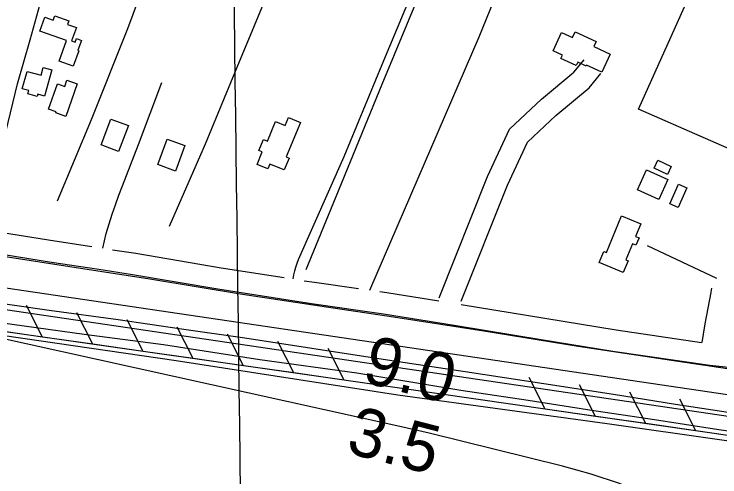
# Model space of a CAD drawing. Extents: x 3734862 to 3772949, y 391520 to 417239.
# Drawn here: x 3751881 to 3752854, y 405567 to 406205 of the extents above; entities that cross this region are included whole.
import ezdxf

# ---------------------------------------------------------------- set-up
doc = ezdxf.new("R2010")
doc.units = 0
for name, color, linetype in [('V-BLDG-OTLN', 7, 'Continuous'), ('V-FLOD-BASE', 7, 'Continuous'), ('V-GRID-MAJR', 7, 'Continuous'), ('V-LEVE-TOET', 7, 'Continuous'), ('V-RIVR-EDGE', 7, 'Continuous'), ('V-RIVR-RANG', 7, 'Continuous'), ('V-ROAD-CNTR', 7, 'Continuous'), ('V-RRAP-FSHR', 7, 'Continuous'), ('V-SITE-VEGE', 7, 'Continuous'), ('V-SURV-LINE', 7, 'Continuous'), ('V-TOPO-MINR', 7, 'Continuous'), ('V-TOPO-SHOR', 7, 'Continuous')]:
    doc.layers.add(name, color=color, linetype=linetype)

msp = doc.modelspace()

# ---------------------------------------------------------------- linework, layer by layer
at = {"layer": 'V-BLDG-OTLN'}
for points in [[(3751953.52, 406168.454), (3751916.789, 406181.481), (3751923.617, 406200.733), (3751935.416, 406196.548), (3751937.458, 406202.309), (3751956.875, 406195.424), (3751955.21, 406190.726), (3751967.258, 406186.452), (3751960.711, 406167.987), (3751965.489, 406166.293), (3751967.199, 406171.112), (3751974.1, 406168.663), (3751969.238, 406154.956), (3751970.6410000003, 406154.458), (3751963.037, 406133.022), (3751943.421, 406139.979)], [(3752656.1010000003, 406133.81200000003), (3752635.193, 406143.49700000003), (3752637.427, 406148.322), (3752624.363, 406154.374), (3752636.039, 406179.58900000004), (3752651.237, 406172.55), (3752654.839, 406180.326), (3752683.665, 406166.97500000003), (3752680.458, 406160.055), (3752702.883, 406149.668), (3752691.382, 406124.832), (3752670.654, 406134.433), (3752670.0130000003, 406133.048), (3752658.2660000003, 406138.488)], [(3751892.686, 406101.906), (3751899.4590000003, 406125.987), (3751918.62, 406120.598), (3751921.676, 406131.463), (3751933.372, 406128.17600000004), (3751923.1580000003, 406091.855), (3751914.037, 406094.42100000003), (3751913.15, 406091.271), (3751900.3170000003, 406094.88), (3751901.591, 406099.402)], [(3751929.034, 406073.754), (3751941.115, 406108.652), (3751951.204, 406105.161), (3751954.214, 406113.86), (3751968.36, 406108.962), (3751952.703, 406063.73600000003), (3751938.774, 406068.559), (3751939.34, 406070.189)], [(3752038.889, 406051.102), (3752025.509, 406015.667), (3752001.417, 406024.762), (3752014.794, 406060.197)], [(3752276.217, 406055.38), (3752256.595, 406008.034), (3752260.644, 406006.355), (3752253.863, 405989.991), (3752234.072, 405998.194), (3752231.323, 405991.564), (3752216.4790000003, 405997.716), (3752223.563, 406014.813), (3752218.955, 406016.724), (3752225.316, 406032.076), (3752230.6780000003, 406029.854), (3752241.799, 406056.686), (3752254.949, 406051.239), (3752259.5300000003, 406062.29600000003)], [(3752116.944, 406023.697), (3752103.937, 405988.443), (3752079.577, 405997.43), (3752092.583, 406032.686)], [(3752782.188, 405983.821), (3752763.668, 405992.549), (3752768.724, 406003.283), (3752787.247, 405994.552)], [(3752782.464, 405976.806), (3752769.929, 405949.293), (3752740.72, 405962.605), (3752753.258, 405990.116)], [(3752808.519, 405965.579), (3752796.907, 405938.238), (3752785.432, 405943.113), (3752797.046, 405970.451)], [(3752721.012, 405848.82300000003), (3752687.98, 405862.538), (3752694.286, 405877.726), (3752697.892, 405876.229), (3752718.796, 405926.567), (3752745.355, 405915.538), (3752738.168, 405898.233), (3752742.838, 405896.293), (3752738.611, 405886.113), (3752733.929, 405888.056), (3752724.7830000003, 405866.028), (3752727.66, 405864.83400000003)]]:
    msp.add_lwpolyline(points, close=True, dxfattribs=at)
at = {"layer": 'V-FLOD-BASE'}
msp.add_lwpolyline([(3752880.969, 405653.478), (3752793.333, 405666.405), (3752707.733, 405680.22500000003), (3752611.839, 405695.10000000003), (3752503.078, 405711.433), (3752401.8540000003, 405726.928), (3752291.997, 405744.01), (3752199.407, 405758.106), (3752112.132, 405770.476), (3752024.6780000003, 405783.217), (3751929.681, 405796.423), (3751830.464, 405810.605), (3751737.69, 405824.701), (3751655, 405835.908), (3751587.026, 405846.183), (3751500.316, 405859.65), (3751432.929, 405872.495), (3751358.5840000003, 405888.378), (3751282.591, 405904.833), (3751223.467, 405916.284), (3751169.142, 405928.772), (3751072.0300000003, 405949.003), (3750985.4020000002, 405968.543), (3750897.285, 405986.99700000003)], dxfattribs=at)
at = {"layer": 'V-GRID-MAJR'}
msp.add_spline([(3752303.869, 397025.235), (3752225.4590000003, 403082.159), (3752147.005, 409142.456), (3752068.551, 415202.757), (3752068.507, 415206.125)], degree=3, dxfattribs=at)
at = {"layer": 'V-LEVE-TOET'}
for points in [[(3752923.772, 405706.993), (3752797.007, 405725.953), (3752658.8510000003, 405746.718), (3752528.7970000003, 405767.56), (3752404.2460000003, 405786.86), (3752302.653, 405802.362), (3752196.095, 405818.297), (3752068.44, 405839.478), (3751958.214, 405856.38), (3751869.667, 405870.054), (3751759.2630000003, 405887.511), (3751649.2120000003, 405903.494), (3751529.985, 405921.985), (3751405.998, 405942.197), (3751323.176, 405957.27), (3751213.3850000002, 405979.321), (3751112.4250000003, 406000.891), (3750999.5530000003, 406026.663), (3750898.39, 406046.762)], [(3752955.742, 405616.741), (3752852.856, 405631.89), (3752758.065, 405646.384), (3752680.538, 405658.074), (3752589.791, 405672.328), (3752497.194, 405685.871), (3752353.744, 405709.835), (3752219.9790000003, 405728.335), (3752087.162, 405748.84500000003), (3751978.006, 405762.973), (3751861.702, 405779.404), (3751765.6180000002, 405793.727), (3751680.358, 405805.14900000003), (3751580.958, 405819.336), (3751486.904, 405834.001), (3751468.912, 405837.735), (3751399.882, 405851.704), (3751303.52, 405872.846), (3751221.086, 405889.201), (3751131.142, 405908.60000000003), (3751104.3540000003, 405915.20900000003), (3751052.781, 405926.925), (3750964.309, 405946.305), (3750858.565, 405967.936)]]:
    msp.add_lwpolyline(points, dxfattribs=at)
at = {"layer": 'V-RIVR-EDGE'}
msp.add_spline([(3746931.657342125, 406550.36342278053), (3746966.4510081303, 406541.2342088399), (3747000.343715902, 406533.4636995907), (3747028.37180976, 406531.13359936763), (3747049.1698767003, 406530.63001276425), (3747079.9086716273, 406527.3888918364), (3747121.0414687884, 406521.8612747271), (3747141.3750809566, 406516.3850880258), (3747167.5755431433, 406506.37280468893), (3747191.0798389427, 406503.1495725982), (3747219.098988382, 406497.2022228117), (3747265.654305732, 406490.3047204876), (3747293.2257711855, 406486.1671135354), (3747333.447547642, 406477.92879535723), (3747365.5159778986, 406463.83257158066), (3747391.736565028, 406461.95909976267), (3747413.436708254, 406460.5489646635), (3747443.716638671, 406454.59602461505), (3747492.524910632, 406444.527838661), (3747522.3470945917, 406436.3152356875), (3747568.8945855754, 406426.25263999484), (3747592.4022355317, 406424.38587649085), (3747623.128731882, 406416.1710374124), (3747654.3163288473, 406411.5723298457), (3747685.5005716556, 406405.61715369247), (3747720.3043001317, 406400.5573455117), (3747756.456670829, 406392.32908980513), (3747788.992910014, 406384.56193471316), (3747817.0154136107, 406379.9710535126), (3747892.9351684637, 406362.6012852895), (3747922.323085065, 406361.6242994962), (3747961.1917470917, 406354.7458040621), (3747996.4330970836, 406343.8068472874), (3748029.41925636, 406335.1342617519), (3748075.057962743, 406323.2652773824), (3748106.683181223, 406312.78742122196), (3748130.626216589, 406304.13719673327), (3748172.6476734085, 406292.2771567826), (3748240.4342070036, 406277.1882944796), (3748299.640953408, 406266.6422371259), (3748356.5880368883, 406256.55392622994), (3748411.7332039, 406249.1830247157), (3748447.9023453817, 406247.73711194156), (3748494.4576627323, 406240.8396096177), (3748519.7538125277, 406230.82956238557), (3748547.3152155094, 406222.6225496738), (3748571.2750216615, 406220.75466811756), (3748597.477719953, 406211.64669717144), (3748627.763240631, 406207.9545381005), (3748668.442763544, 406201.97588284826), (3748718.60191383, 406189.6435617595), (3748775.540052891, 406175.93800129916), (3748839.2650070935, 406164.0242948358), (3748879.0256829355, 406152.1698451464), (3748973.460362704, 406125.25895667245), (3749053.43722474, 406102.9054078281), (3749137.941238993, 406082.8014594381), (3749198.9476657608, 406068.6336803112), (3749235.999876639, 406058.5945637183), (3749301.9677229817, 406039.44076786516), (3749348.9595437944, 406026.211960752), (3749388.7369904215, 406021.1398539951), (3749433.492627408, 406017.8640734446), (3749464.251547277, 406022.7617640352), (3749481.8889930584, 406024.0746285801), (3749498.618772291, 406024.03326064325), (3749517.5959158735, 406018.56042809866), (3749535.655330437, 406007.6639573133), (3749563.615223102, 405977.7523291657), (3749586.142533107, 405945.14118047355), (3749596.0463653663, 405927.48249169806), (3749604.152753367, 405914.3498370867), (3749617.2473941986, 405907.0829144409), (3749630.3520975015, 405903.88539755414), (3749645.278842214, 405906.109282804), (3749665.633697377, 405909.2240638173), (3749678.7451089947, 405908.7394841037), (3749695.0149056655, 405905.53414085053), (3749706.302039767, 405898.72384661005), (3749720.7408506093, 405886.4798516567), (3749732.4600159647, 405871.5296278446), (3749738.7488347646, 405854.7841958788), (3749753.196590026, 405846.1574504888), (3749773.9857125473, 405842.03661432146), (3749792.071960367, 405841.99189222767), (3749813.315475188, 405838.77425039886), (3749847.6681655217, 405834.16771646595), (3749885.628042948, 405825.48283235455), (3749900.0992773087, 405826.35136707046), (3749915.4748240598, 405827.21766568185), (3749934.462030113, 405825.8142388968), (3749947.557788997, 405818.9994724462), (3749970.568560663, 405799.04757917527), (3749987.2614441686, 405784.0850567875), (3750009.8435387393, 405773.6295616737), (3750059.547178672, 405759.9418900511), (3750106.9889195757, 405745.8076524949), (3750153.9729140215, 405729.41375201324), (3750199.5903774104, 405708.9537999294), (3750231.654335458, 405693.0489513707), (3750274.576750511, 405679.83020672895), (3750310.7324753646, 405672.9584196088), (3750392.053507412, 405645.6277984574), (3750475.1753378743, 405615.127611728), (3750529.845987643, 405598.71470435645), (3750581.3582523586, 405585.02256052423), (3750627.003667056, 405575.8665133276), (3750680.784539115, 405565.333872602), (3750753.5470269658, 405551.1370241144), (3750814.5646342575, 405541.49080694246), (3750862.020909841, 405533.23459992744), (3750908.5616925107, 405520.4590670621), (3750940.184674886, 405509.07689851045), (3751006.1592295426, 405492.63603983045), (3751057.6815567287, 405483.0133017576), (3751104.2312838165, 405473.85501845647), (3751120.9454103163, 405467.4834637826), (3751139.013769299, 405460.2042425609), (3751152.125180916, 405459.7196628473), (3751173.3877026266, 405464.188676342), (3751184.7128505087, 405472.7516927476), (3751191.5343252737, 405488.5603888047), (3751201.4974143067, 405494.86597838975), (3751211.4459686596, 405495.2935374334), (3751247.586040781, 405482.0915635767), (3751275.1563881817, 405477.5018004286), (3751308.6014119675, 405471.541034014), (3751332.112416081, 405471.03073909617), (3751351.5719032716, 405477.7650057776), (3751362.908231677, 405490.84958413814), (3751371.5517478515, 405512.07968233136), (3751377.447667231, 405519.29964677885), (3751384.684402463, 405520.1860703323), (3751391.4667453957, 405520.169299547), (3751395.5126720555, 405510.66395697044), (3751412.945514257, 405429.2322377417), (3751420.1196385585, 405404.79791434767), (3751435.8959110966, 405384.86390991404), (3751452.151173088, 405375.7805361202), (3751476.1020348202, 405370.295405), (3751504.5856390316, 405369.3206553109), (3751526.748000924, 405371.9788079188), (3751559.3233719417, 405380.03711966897), (3751595.981565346, 405393.5112432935), (3751605.9379460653, 405397.1038957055), (3751625.8261103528, 405394.3417642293), (3751637.1210708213, 405390.69656335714), (3751648.4249757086, 405390.6686120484), (3751658.8312765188, 405393.3558340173), (3751667.435660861, 405398.7604653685), (3751681.4871625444, 405412.74264780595), (3751695.0853899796, 405426.2737921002), (3751707.7468815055, 405426.6946428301), (3751725.8264210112, 405423.9369835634), (3751730.782250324, 405416.6901858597), (3751734.3480694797, 405395.8820564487), (3751740.1802598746, 405377.329117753), (3751752.804855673, 405362.82881403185), (3751765.8827257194, 405348.7795484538), (3751785.746292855, 405336.0699806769), (3751805.1767106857, 405331.0481862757), (3751839.5215746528, 405323.27655897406), (3751857.599996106, 405320.06674351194), (3751872.956535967, 405313.24638679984), (3751892.36459275, 405299.18146848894), (3751914.0490832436, 405291.4411466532), (3751951.110238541, 405285.01927962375), (3751975.057746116, 405278.1776799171), (3752049.1699942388, 405261.26454009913), (3752097.9704398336, 405248.03126077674), (3752154.454186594, 405233.4225059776), (3752210.9513499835, 405224.239625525), (3752273.775345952, 405213.6846237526), (3752378.183177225, 405197.14873062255), (3752467.660909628, 405177.0324836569), (3752558.9539751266, 405159.6247016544), (3752595.5573839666, 405150.9431717), (3752628.093623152, 405143.1760166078), (3752650.242568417, 405140.40829486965), (3752661.553181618, 405143.0932807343), (3752673.331603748, 405152.10733528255), (3752681.02720349, 405155.7055779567), (3752696.4049863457, 405157.4761889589), (3752729.388909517, 405147.89929103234), (3752742.03474831, 405141.9899550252), (3752754.6872954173, 405138.7935561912), (3752779.5469417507, 405135.11481374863), (3752815.253864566, 405129.6006132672), (3752862.2635742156, 405123.60630528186), (3752908.376797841, 405120.7793267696), (3752951.329400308, 405119.76879940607), (3753012.7969276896, 405109.2171517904), (3753057.542502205, 405101.87196548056), (3753115.3905439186, 405090.4249498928), (3753167.356082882, 405077.18384420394), (3753182.260466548, 405070.3646055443), (3753206.6523039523, 405060.3567944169), (3753226.534877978, 405055.3338819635), (3753255.457221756, 405048.93213987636), (3753304.7019971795, 405032.5326491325), (3753353.4968525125, 405017.0385888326), (3753421.7288339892, 404999.2356713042), (3753465.116821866, 404991.4416829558), (3753522.9648635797, 404979.9946673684), (3753594.820802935, 404964.8957425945), (3753636.39569382, 404955.2976016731), (3753690.178801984, 404945.66927333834), (3753739.4548828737, 404941.9301560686), (3753767.9440773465, 404943.21618735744), (3753785.118186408, 404940.00860799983), (3753815.8424466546, 404930.88945653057), (3753841.6041692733, 404926.3041655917), (3753859.240497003, 404927.16487394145), (3753877.7844912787, 404929.37981477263), (3753891.8024513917, 404929.79731134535), (3753901.746533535, 404928.41624560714), (3753903.9905437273, 404921.62831241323), (3753905.3224151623, 404911.6775219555), (3753917.047170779, 404898.98807912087), (3753933.3091410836, 404892.6176424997), (3753947.3203928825, 404890.3222018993), (3753960.4362767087, 404891.6462469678), (3753976.2673338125, 404893.86789611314), (3754002.040236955, 404893.8041671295), (3754049.4953944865, 404885.09580391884), (3754089.7171709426, 404876.8574857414), (3754120.4615561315, 404875.87714579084), (3754150.7437226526, 404870.82851813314), (3754176.499855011, 404863.9824462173), (3754209.938170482, 404855.3087426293), (3754242.484472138, 404851.6109932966), (3754266.9053789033, 404853.3592432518), (3754292.2216536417, 404851.48800753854), (3754310.745522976, 404845.56413685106), (3754338.7456655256, 404831.9301317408), (3754383.474469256, 404817.80260249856), (3754438.603983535, 404804.10151424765), (3754489.6763906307, 404795.38420661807), (3754530.815896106, 404792.5695266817), (3754550.254140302, 404790.7128256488), (3754575.074654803, 404771.208616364), (3754599.014336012, 404761.20192328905), (3754636.0620746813, 404749.35418191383), (3754674.4763444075, 404741.57249214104), (3754712.4440482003, 404736.05270139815), (3754756.735230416, 404727.80432074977), (3754793.3542919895, 404725.45297753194), (3754829.0813397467, 404728.07758856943), (3754852.149132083, 404731.185661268), (3754868.425637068, 404730.69325518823), (3754889.6613255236, 404724.31051999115), (3754915.878558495, 404721.08057958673), (3754948.8758982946, 404716.9295560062), (3755000.4105240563, 404712.2805360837), (3755032.050277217, 404707.6807104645), (3755059.6027357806, 404695.8564481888), (3755083.5569516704, 404691.727785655), (3755098.013651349, 404686.71828982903), (3755130.092144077, 404676.69147181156), (3755182.0409122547, 404656.6680231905), (3755242.139672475, 404641.1460115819), (3755310.836108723, 404628.3156941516), (3755363.242623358, 404610.5519084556), (3755405.7061739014, 404594.6213446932), (3755426.042022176, 404590.04947038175), (3755447.7444015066, 404589.54364767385), (3755470.3499751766, 404588.5834326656), (3755506.5034639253, 404580.80733315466), (3755557.5400933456, 404557.62102726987), (3755580.5765802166, 404548.0687264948), (3755586.9067669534, 404548.0530737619), (3755593.6958181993, 404550.74924014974), (3755601.3813554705, 404550.27807706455), (3755602.7199352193, 404543.04022377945), (3755611.296368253, 404537.14095024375), (3755640.201941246, 404523.95686522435), (3755702.07690273, 404495.317851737)], degree=3, dxfattribs=at)
at = {"layer": 'V-ROAD-CNTR'}
msp.add_line((3752753.897500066, 405885.87038328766), (3752849.4128572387, 405840.6447634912), dxfattribs=at)
for points in [[(3752371.8731154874, 405824.21773595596), (3752522.4713649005, 406173.76703429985), (3752584.243622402, 406325.1401781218), (3752602.7921738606, 406352.7398584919), (3752633.219995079, 406390.7414256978), (3752682.576242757, 406420.37925685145), (3752713.0402425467, 406454.95573677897), (3752736.545532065, 406499.73512139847)], [(3752265.9287113, 405839.72651419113), (3752265.967, 405839.98600000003), (3752266.9990000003, 405845.38800000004), (3752268.261, 405850.744), (3752269.7460000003, 405856.042), (3752271.454, 405861.268), (3752273.383, 405866.42100000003), (3752336.474, 406008.354), (3752388.839, 406135.213), (3752481.458, 406357.89)], [(3751838.8521415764, 405907.89427521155), (3751853.504, 405975.281), (3751886.061, 406108.64), (3751903.629, 406169.648), (3751928.614, 406260.981)], [(3752467.345026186, 405813.81534663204), (3752534.166892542, 405980.973012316), (3752564.449831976, 406046.27388171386), (3752608.4297440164, 406087.7507987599), (3752652.7516553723, 406124.78372469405), (3752667.214626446, 406142.047690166)], [(3752497.6729655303, 405808.8633565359), (3752561.72283743, 405969.0850360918), (3752589.235782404, 406028.4119174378), (3752628.35770416, 406065.30684364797), (3752674.0356128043, 406103.473767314), (3752690.2105804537, 406122.781728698)], [(3752003.764125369, 405882.092511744), (3752008.335, 405902.423), (3752012.2830000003, 405915.716), (3752016.49, 405928.93), (3752020.953, 405942.06200000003), (3752025.671, 405955.102), (3752030.646, 405968.049), (3752052.844, 406025.096), (3752084.9280000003, 406110.541)], [(3752905.6837246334, 405713.3423436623), (3752840.5614108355, 405720.1912126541), (3752706.723571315, 405739.80258556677), (3752608.126627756, 405755.8375316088), (3752490.76933546, 405775.22527584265), (3752390.631186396, 405791.2372361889), (3752291.257556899, 405805.4170452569), (3752261.9474660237, 405809.98486465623), (3752162.097791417, 405825.54239490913), (3752044.5620781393, 405845.4824621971), (3751998.1917446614, 405852.5964102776), (3751933.126791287, 405862.575077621), (3751833.2990118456, 405878.39996875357), (3751726.7884973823, 405895.46828844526), (3751633.532106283, 405910.1161402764), (3751530.9836615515, 405925.63359580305), (3751423.796571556, 405942.9059243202), (3751302.482004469, 405965.90127635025), (3751206.651080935, 405985.409700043), (3751118.079421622, 406004.4431821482), (3751014.9689399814, 406026.76459646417), (3750910.77430506, 406048.36073214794)], [(3751853.5000265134, 405905.5722643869), (3751937.749208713, 405892.21692237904), (3751988.63683082, 405884.4125572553)], [(3752016.8039970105, 405880.09198764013), (3752049.3459218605, 405875.0995378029), (3752166.916208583, 405855.15360509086), (3752253.725976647, 405841.6278164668)], [(3752281.305595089, 405837.33013225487), (3752295.686443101, 405835.0889547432), (3752356.1054015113, 405826.4676605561)], [(3752385.4568978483, 405822.2794406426), (3752395.1188136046, 405820.90076381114), (3752466.762320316, 405809.4450598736)], [(3752829.8925120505, 405752.1555831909), (3752833.870564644, 405777.9278364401), (3752842.2302430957, 405821.2247932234), (3752842.7073340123, 405824.8227272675), (3752843.101089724, 405826.79656117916)], [(3752497.4693461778, 405804.52503921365), (3752612.9793722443, 405785.4424683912), (3752711.3064286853, 405769.45141443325), (3752829.0451160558, 405752.1990640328)]]:
    msp.add_lwpolyline(points, dxfattribs=at)
at = {"layer": 'V-RRAP-FSHR'}
for p, q in [((3751920.552, 405759.478), (3751898.473, 405803.032)), ((3751989.85, 405749.594), (3751967.771, 405793.148)), ((3752059.148, 405739.71), (3752037.068, 405783.264)), ((3752128.4450000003, 405729.826), (3752106.366, 405773.38)), ((3752197.7430000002, 405719.942), (3752175.664, 405763.496)), ((3752267.041, 405710.059), (3752244.961, 405753.612)), ((3752336.333, 405700.13800000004), (3752314.316, 405743.723)), ((3752613.467, 405660.206), (3752591.45, 405703.792)), ((3752682.751, 405650.223), (3752660.733, 405693.809)), ((3752752.034, 405640.24), (3752730.017, 405683.826)), ((3752821.318, 405630.257), (3752799.3000000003, 405673.843))]:
    msp.add_line(p, q, dxfattribs=at)
for points in [[(3757405.447, 403750.967), (3756854.339, 404055.102), (3756334.524, 404308.148), (3755859.219, 404543.688), (3755702.605, 404615.341), (3755203.252, 404810.603), (3754754.9560000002, 404946.77400000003), (3754236.139, 405168.16500000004), (3754051.842, 405281.157), (3753699.683, 405398.93200000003), (3753423.669, 405511.072), (3753238.2090000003, 405570.188), (3752310.556, 405703.852), (3751495.6, 405820.088), (3751133.625, 405900.378)], [(3751920.552, 405759.478), (3751851.254, 405769.362)], [(3751989.85, 405749.594), (3751920.551, 405759.478)], [(3752059.148, 405739.71), (3751989.849, 405749.594)], [(3752128.4450000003, 405729.826), (3752059.147, 405739.71)], [(3752197.7430000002, 405719.942), (3752128.444, 405729.826)], [(3752267.041, 405710.059), (3752197.742, 405719.942)], [(3752336.333, 405700.13800000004), (3752310.556, 405703.852), (3752267.04, 405710.059)], [(3752339.02, 405699.751), (3752336.332, 405700.13800000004)], [(3752613.467, 405660.206), (3752571.886, 405666.197)], [(3752682.751, 405650.223), (3752613.466, 405660.206)], [(3752752.034, 405640.24), (3752682.75, 405650.223)], [(3752821.318, 405630.257), (3752752.0330000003, 405640.24)], [(3752890.6010000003, 405620.27400000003), (3752821.3170000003, 405630.257)]]:
    msp.add_lwpolyline(points, dxfattribs=at)
at = {"layer": 'V-SITE-VEGE'}
msp.add_lwpolyline([(3752742.078, 406073.744), (3752877.332, 406375.003), (3752976.881, 406597.42), (3753093.664, 406571.916), (3753163.997, 406548.495), (3753067.954, 406312.201), (3752948.193, 406039.143), (3752926.7460000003, 405992.947)], close=True, dxfattribs=at)
msp.add_lwpolyline([(3750935.881, 405933.92100000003), (3751332.515, 405853.468), (3751632.0640000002, 405796.867), (3751820.412, 405768.529), (3752104.859, 405727.22500000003), (3752410.4620000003, 405680.092), (3752698.775, 405640.424), (3753018.367, 405595.116)], dxfattribs=at)
at = {"layer": 'V-SURV-LINE'}
for points in [[(3751512.1510729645, 405880.33926931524), (3753315.5220567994, 405613.9684650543)], [(3753311.157123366, 405584.2877016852), (3751507.7860159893, 405850.65852419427)]]:
    msp.add_lwpolyline(points, dxfattribs=at)
at = {"layer": 'V-TOPO-MINR'}
msp.add_lwpolyline([(3752856.3741343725, 405482.85347446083), (3752850.5912802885, 405490.9133162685), (3752842.2802699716, 405497.8677069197), (3752791.0474506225, 405524.24268700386), (3752753.7965571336, 405541.7847363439), (3752715.869592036, 405557.5197989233), (3752676.9285195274, 405570.5443813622), (3752637.3113754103, 405581.7619770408), (3752453.521360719, 405626.85847486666), (3752443.4700961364, 405629.28791386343), (3752433.4079999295, 405631.67090056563), (3752423.329656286, 405633.9842088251), (3752413.2404810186, 405636.2510647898), (3751482.0100000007, 405842.10000000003)], dxfattribs=at)
at = {"layer": 'V-TOPO-SHOR'}
for points in [[(3751941.21, 405947.411), (3751988.076, 406059.744), (3752038.252, 406185.137), (3752091.0470000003, 406327.473), (3752151.117, 406475.619), (3752198.1580000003, 406587.026), (3752271.394, 406768.405), (3752339.625, 406933.794), (3752408.379, 407096.776), (3752476.002, 407258.11100000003), (3752534.3570000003, 407402.22000000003), (3752584.089, 407521.897), (3752635.301, 407641.922), (3752650.5160000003, 407676.42100000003), (3752658.47, 407697.64900000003)], [(3752095.59, 405912.538), (3752145.424, 406025.94), (3752188.884, 406131.856), (3752236.711, 406246.946), (3752285.5130000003, 406366.08), (3752337.676, 406488.124), (3752376.555, 406582.291), (3752441.774, 406729.08), (3752472.1950000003, 406811.544), (3752535.0700000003, 406962.609), (3752612.659, 407152.05100000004), (3752670.537, 407287.862), (3752739.018, 407444.204), (3752784.373, 407553.789), (3752803.073, 407600.788), (3752816.224, 407622.757)], [(3752283.787, 405852.683), (3752325.332, 405953.275), (3752388.63, 406108.208), (3752439.699, 406231.375), (3752525.715, 406430.30100000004), (3752569.366, 406536.586), (3752633.128, 406684.869), (3752685.719, 406811.52400000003), (3752744.13, 406945.666), (3752794.202, 407063.125), (3752840.679, 407173.80100000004), (3752906.215, 407330.735), (3752958.414, 407455.733), (3752990.181, 407528.029), (3752997.011, 407542.871)]]:
    msp.add_lwpolyline(points, dxfattribs=at)

# ---------------------------------------------------------------- texts
at = {"layer": 'V-RIVR-RANG'}
for s, p in [('9.0', (3752359.1522970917, 405698.30851866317)), ('3.5', (3752337.1855554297, 405600.7004305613))]:
    msp.add_text(s, height=66.99999999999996, rotation=345.50832571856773, dxfattribs=at).set_placement(p)

doc.saveas('drawing.dxf')
